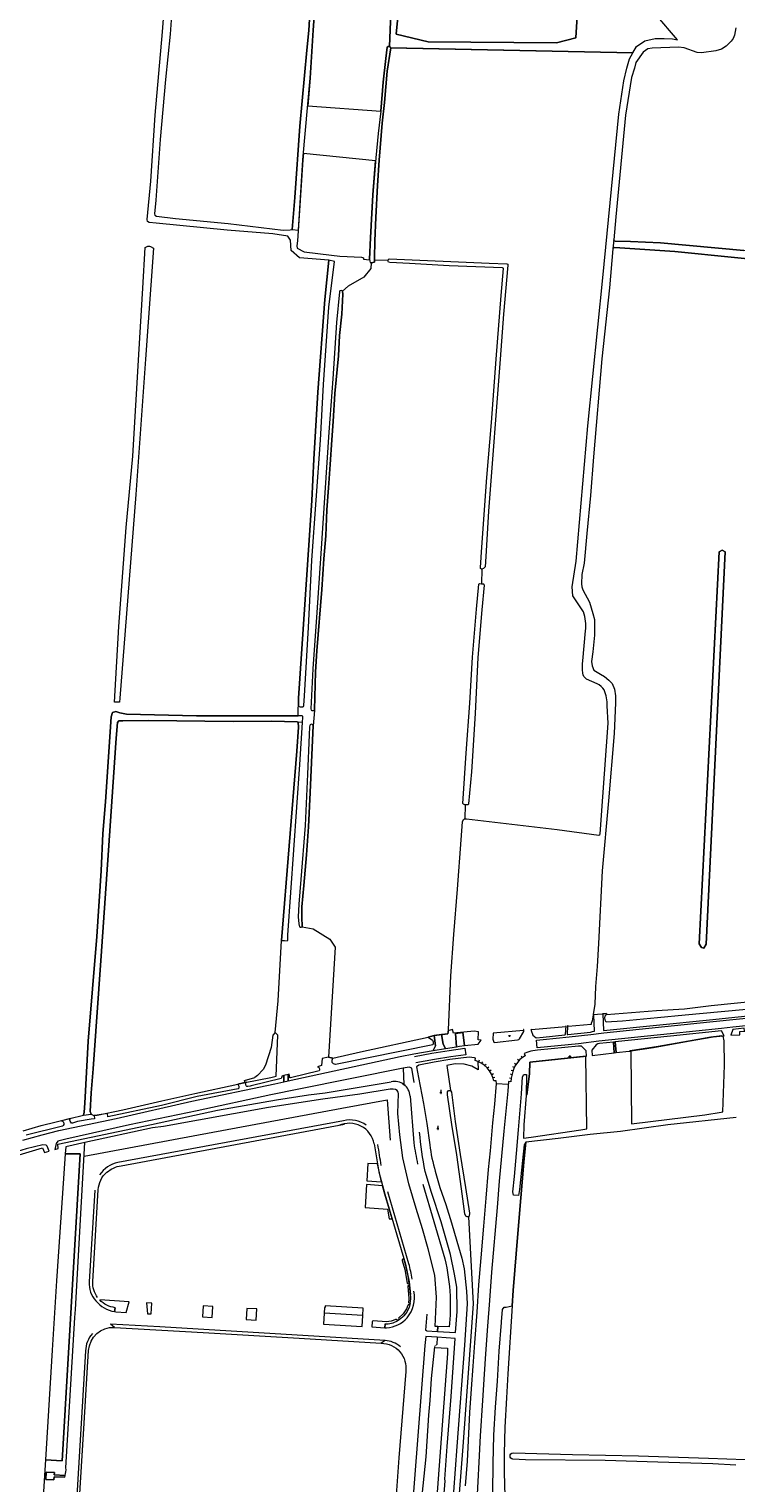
# Model space of a CAD drawing. Header units: metres. Extents: x 209813 to 223847, y 571801 to 587119.
# Tile 404 of 656: x 220894 to 221261, y 578401 to 579156. Entities that reach past the tile are written whole.
import ezdxf
from ezdxf.enums import TextEntityAlignment as Align

# ---------------------------------------------------------------- set-up
doc = ezdxf.new("R2010")
doc.units = ezdxf.units.M
for name, color, linetype, lineweight in [('B-RO-BV-GELEIDECONSTRUCTIE-G', 8, 'Continuous', 0), ('B-RO-GR-BEPLANTING_CULTUUR_BOSPLANTSOEN-GV', 8, 'Continuous', 0), ('B-RO-GR-BEPLANTING_CULTUUR_HEESTERS-GV', 8, 'Continuous', 0), ('B-RO-GR-BEPLANTING_CULTUUR_VASTE PLANTENVAK-GV', 8, 'Continuous', 0), ('B-RO-GR-BOUWLAND-GV', 8, 'Continuous', 0), ('B-RO-GR-GRAS-GV', 8, 'Continuous', 0), ('B-RO-GR-GROENVOORZIENING-GV', 8, 'Continuous', 0), ('B-RO-IE-MEUBILAIR_WATERWEGMEUBILAIR-S', 8, 'Continuous', 0), ('B-RO-IE-MEUBILAIR_WEGMEUBILAIR-S', 8, 'Continuous', 0), ('B-RO-KL-DATA_CAI-S', 8, 'Continuous', 0), ('B-RO-OG-TERREIN_CULTUURSCHEIDING-GV', 8, 'Continuous', 0), ('B-RO-OG-WATER_GREPPEL-GV', 8, 'Continuous', 0), ('B-RO-OG-WEG-GV', 8, 'Continuous', 0), ('B-RO-VH-VERHARDING_HALFVERHARDING_GRIND-GV', 8, 'Continuous', 0), ('B-RO-VH-VERHARDING_PUIN-GV', 8, 'Continuous', 0), ('B-RO-VH-VERHARDING_STRAATBAKSTEEN-GV', 8, 'Continuous', 0), ('B-RO-VH-VERHARDING_TEGEL-GV', 8, 'Continuous', 0), ('B-RO-VW-MARKERING-G', 8, 'Continuous', 0)]:
    doc.layers.add(name, color=color, linetype=linetype, lineweight=lineweight)
doc.styles.add('NLCS-ISO', font='txt')

# ---------------------------------------------------------------- blocks, each defined once
blk = doc.blocks.new('SIE-WEG_PAAL_RECLAMEBORD-SO')
at = {"color": 0, "linetype": 'ByBlock', "lineweight": 18}
blk.add_circle((0, 0), 1.5, dxfattribs=at)
at = {"color": 0, "linetype": 'ByBlock', "lineweight": 18, "style": 'NLCS-ISO'}
blk.add_text('rb', height=1.5, dxfattribs=at).set_placement((0, 0.1), align=Align.MIDDLE_CENTER)
blk = doc.blocks.new('SKL-DATA_SIGNAAL_CAIKAST-SO')
at = {"color": 0, "linetype": 'ByBlock', "lineweight": 18}
for points in [[(-2, 2), (2, 2), (2, 1.68), (-2, 1.68)], [(-2, 1.52), (2, 1.52), (2, -2), (-2, -2)]]:
    blk.add_lwpolyline(points, close=True, dxfattribs=at)
at = {"color": 0, "linetype": 'ByBlock', "lineweight": 18, "style": 'NLCS-ISO'}
blk.add_text('cai', height=1.5, dxfattribs=at).set_placement((0, 0), align=Align.MIDDLE_CENTER)
blk = doc.blocks.new('SIE-WATER_WATERSTANDMETER-SO')
h = blk.add_hatch(color=256)
h.dxf.hatch_style = 1
h.paths.add_polyline_path([(0, 5.2), (-0.5, 5.2), (-0.5, 4.7), (0, 4.7)])
h = blk.add_hatch(color=256)
h.dxf.hatch_style = 1
h.paths.add_polyline_path([(0, 4.2), (-0.5, 4.2), (-0.5, 3.8), (0, 3.8)])
h = blk.add_hatch(color=256)
h.dxf.hatch_style = 1
h.paths.add_polyline_path([(0, 3.3), (-0.5, 3.3), (-0.5, 2.8), (0, 2.8)])
h = blk.add_hatch(color=256)
h.dxf.hatch_style = 1
h.paths.add_polyline_path([(0, 2.3), (-0.5, 2.3), (-0.5, 1.9), (0, 1.9)])
h = blk.add_hatch(color=256)
h.dxf.hatch_style = 1
h.paths.add_polyline_path([(0, 1.4), (-0.5, 1.4), (-0.5, 0.9), (0, 0.9)])
h = blk.add_hatch(color=256)
h.dxf.hatch_style = 1
h.paths.add_polyline_path([(0, 0.4), (-0.5, 0.4), (-0.5, 0), (0, 0)])
h = blk.add_hatch(color=256)
h.dxf.hatch_style = 1
h.paths.add_polyline_path([(0.5, 5.6), (0, 5.6), (0, 5.2), (0.5, 5.2)])
h = blk.add_hatch(color=256)
h.dxf.hatch_style = 1
h.paths.add_polyline_path([(0.5, 4.7), (0, 4.7), (0, 4.2), (0.5, 4.2)])
h = blk.add_hatch(color=256)
h.dxf.hatch_style = 1
h.paths.add_polyline_path([(0.5, 3.8), (0, 3.8), (0, 3.3), (0.5, 3.3)])
h = blk.add_hatch(color=256)
h.dxf.hatch_style = 1
h.paths.add_polyline_path([(0.5, 2.8), (0, 2.8), (0, 2.3), (0.5, 2.3)])
h = blk.add_hatch(color=256)
h.dxf.hatch_style = 1
h.paths.add_polyline_path([(0.5, 1.9), (0, 1.9), (0, 1.4), (0.5, 1.4)])
h = blk.add_hatch(color=256)
h.dxf.hatch_style = 1
h.paths.add_polyline_path([(0.5, 0.9), (0, 0.9), (0, 0.4), (0.5, 0.4)])
h = blk.add_hatch(color=256)
h.dxf.hatch_style = 1
h.paths.add_polyline_path([(0, -0.5), (-0.5, -0.5), (-0.5, -1), (0, -1)])
h = blk.add_hatch(color=256)
h.dxf.hatch_style = 1
h.paths.add_polyline_path([(0, -1.4), (-0.5, -1.4), (-0.5, -1.9), (0, -1.9)])
h = blk.add_hatch(color=256)
h.dxf.hatch_style = 1
h.paths.add_polyline_path([(0, -2.4), (-0.5, -2.4), (-0.5, -2.9), (0, -2.9)])
h = blk.add_hatch(color=256)
h.dxf.hatch_style = 1
h.paths.add_polyline_path([(0.5, 0), (0, 0), (0, -0.5), (0.5, -0.5)])
h = blk.add_hatch(color=256)
h.dxf.hatch_style = 1
h.paths.add_polyline_path([(0.5, -1), (0, -1), (0, -1.4), (0.5, -1.4)])
h = blk.add_hatch(color=256)
h.dxf.hatch_style = 1
h.paths.add_polyline_path([(0.5, -1.9), (0, -1.9), (0, -2.4), (0.5, -2.4)])
blk.add_lwpolyline([(0.5, -2.8), (0.5, 5.6), (-0.5, 5.6), (-0.5, -2.8)])
for points in [[(0.5, 5.6), (0, 5.6), (0, 5.2), (0.5, 5.2)], [(0.5, 5.2), (0, 5.2), (0, 4.7), (0.5, 4.7)], [(0.5, 4.7), (0, 4.7), (0, 4.2), (0.5, 4.2)], [(0.5, 4.2), (0, 4.2), (0, 3.8), (0.5, 3.8)], [(0.5, 3.8), (0, 3.8), (0, 3.3), (0.5, 3.3)], [(0.5, 3.3), (0, 3.3), (0, 2.8), (0.5, 2.8)], [(0.5, 2.8), (0, 2.8), (0, 2.3), (0.5, 2.3)], [(0.5, 2.3), (0, 2.3), (0, 1.9), (0.5, 1.9)], [(0.5, 1.9), (0, 1.9), (0, 1.4), (0.5, 1.4)], [(0.5, 1.4), (0, 1.4), (0, 0.9), (0.5, 0.9)], [(0.5, 0.9), (0, 0.9), (0, 0.4), (0.5, 0.4)], [(0.5, 0.4), (0, 0.4), (0, 0), (0.5, 0)], [(0.5, 0), (0, 0), (0, -0.5), (0.5, -0.5)], [(0.5, -0.5), (0, -0.5), (0, -1), (0.5, -1)], [(0.5, -1), (0, -1), (0, -1.4), (0.5, -1.4)], [(0.5, -1.4), (0, -1.4), (0, -1.9), (0.5, -1.9)], [(0.5, -1.9), (0, -1.9), (0, -2.4), (0.5, -2.4)], [(0.5, -2.4), (0, -2.4), (0, -2.9), (0.5, -2.9)]]:
    blk.add_lwpolyline(points, close=True)
for centre, radius, start, end in [((-1.6, -0.1), 0.381, 16.8947, 163.1053), ((-0.1, -0.1), 0.381, 16.8947, 163.1053), ((1.4, -0.1), 0.381, 16.8947, 163.1053), ((-2.3, 0.1), 0.413, 196.8947, 343.1053), ((-0.8, 0.1), 0.391, 196.8947, 343.1053), ((0.7, 0.1), 0.391, 196.8947, 343.1053), ((2.2, 0.1), 0.413, 196.8947, 343.1053)]:
    blk.add_arc(centre, radius, start, end)

msp = doc.modelspace()

# ---------------------------------------------------------------- linework, layer by layer
at = {"layer": 'B-RO-BV-GELEIDECONSTRUCTIE-G', "flags": 128}
for points in [[(221127.546, 578619.699), (221127.908, 578620.506)], [(221129.242, 578618.799), (221129.686, 578619.561)], [(221130.75, 578617.693), (221131.347, 578618.368)], [(221146.124, 578618.755), (221146.873, 578618.265)], [(221147.771, 578620.954), (221148.465, 578620.35)], [(221149.58, 578622.536), (221150.131, 578621.865)], [(221132.153, 578616.456), (221132.742, 578616.991)], [(221133.359, 578614.841), (221134.065, 578615.403)], [(221134.399, 578613.007), (221135.192, 578613.387)], [(221135.036, 578611.329), (221135.971, 578611.577)], [(221143.485, 578611.192), (221144.31, 578611.085)], [(221143.876, 578613.202), (221144.712, 578612.988)], [(221144.416, 578615.252), (221145.257, 578614.951)], [(221145.12, 578617.043), (221145.934, 578616.661)]]:
    msp.add_lwpolyline(points, dxfattribs=at)
at = {"layer": 'B-RO-GR-BEPLANTING_CULTUUR_BOSPLANTSOEN-GV', "flags": 128}
for points in [[(221084.654, 579153.789), (221093.433, 579244.059), (221094.83, 579247.912), (221134.435, 579245.127), (221171.71, 579246.098), (221166.361, 579240.556), (221168.742, 579229.989), (221178.416, 579224.78), (221182.603, 579225.076), (221178.119, 579151.854), (221167.926, 579149.241), (221101.251, 579149.876)], [(220912.439, 578571.7), (220910.983, 578551.15), (220907.829, 578505.636), (220905.626, 578469.624), (220902.108, 578412.603), (220910.772, 578412.068), (220920.2, 578571.7)]]:
    msp.add_lwpolyline(points, close=True, dxfattribs=at)
msp.add_lwpolyline([(221083.839, 579216.727), (221081.067, 579147.458), (221081.54, 579147.255), (221081.728, 579146.665), (221207.798, 579144.074), (221209.62, 579147.325), (221213.976, 579150.344), (221219.339, 579151.529), (221224.037, 579151.614), (221228.276, 579151.39), (221231.036, 579150.821), (221219.724, 579164.037)], dxfattribs=at)
at = {"layer": 'B-RO-GR-BEPLANTING_CULTUUR_HEESTERS-GV', "flags": 128}
msp.add_lwpolyline([(220938.443, 578491.696), (220938.077, 578489.651), (220938.712, 578489.55), (220944.166, 578489.229), (220945.628, 578494.821), (220930.372, 578495.728)], dxfattribs=at)
for points in [[(220957.154, 578488.464), (220957.424, 578494.12), (220954.644, 578494.285), (220955.231, 578488.577)], [(220983.85, 578486.892), (220988.931, 578486.593), (220989.151, 578492.304), (220984.202, 578492.687)], [(221006.553, 578485.555), (221011.762, 578485.246), (221012.101, 578491.011), (221006.849, 578491.311)]]:
    msp.add_lwpolyline(points, close=True, dxfattribs=at)
at = {"layer": 'B-RO-GR-BEPLANTING_CULTUUR_VASTE PLANTENVAK-GV', "flags": 128}
msp.add_lwpolyline([(221067.229, 578487.547), (221067.461, 578491.394), (221047.741, 578492.578), (221047.694, 578491.842), (221047.352, 578491.823), (221047.184, 578488.774)], dxfattribs=at)
msp.add_lwpolyline([(221046.875, 578483.17), (221066.894, 578481.987), (221067.229, 578487.547), (221047.184, 578488.774)], close=True, dxfattribs=at)
at = {"layer": 'B-RO-GR-BOUWLAND-GV', "flags": 128}
for points in [[(220890.583, 578583.633), (220899.894, 578586.397), (220907.725, 578588.287), (220921.94, 578591.717), (220922.234, 578593.298), (220922.605, 578598.006), (220924.345, 578630.334), (220928.928, 578684.706), (220931.044, 578718.894), (220931.999, 578738.268), (220933.305, 578754.631), (220936.371, 578798.811), (220937.045, 578801.113), (220938.691, 578801.564), (220939.333, 578801.532), (220940.855, 578800.994), (220944.229, 578800.28), (220980.702, 578799.446), (221032.938, 578799.434), (221033.555, 578799.411), (221033.812, 578808.586), (221036.171, 578844.438), (221040.684, 578911.351), (221041.751, 578932.815), (221043.783, 578967.646), (221047.521, 579015.86), (221049.627, 579036.306), (221034.292, 579037.495), (221030.055, 579041.335), (221029.708, 579046.649), (221028.199, 579048.79), (221020.514, 579050.04), (220996.685, 579051.853), (220959.762, 579055.511), (220956.135, 579055.822), (220955.244, 579056.314), (220955.03, 579057.456), (220956.927, 579077.298), (220959.191, 579111.602), (220963.068, 579155.044), (220966.825, 579205.3)], [(220968.082, 579168.336), (220967.037, 579153.833), (220964.525, 579130.276), (220961.878, 579098.967), (220959.528, 579067.559), (220958.799, 579060.464), (220958.998, 579059.724), (220959.97, 579059.149), (220969.798, 579057.882), (220997.256, 579055.327), (221025.867, 579051.968), (221029.438, 579051.99), (221030.475, 579052.206), (221031.945, 579068.799), (221034.566, 579105.984), (221038.17, 579145.492), (221039.091, 579155.78), (221040.06, 579170.645)], [(221200.428, 579112.252), (221203.099, 579129.489), (221204.553, 579136.19), (221206.01, 579140.884), (221207.798, 579144.074), (221081.738, 579146.634), (221079.984, 579134.473), (221078.594, 579118.224), (221077.302, 579107.484), (221075.825, 579088.352), (221074.923, 579075.129), (221073.951, 579058.439), (221073.437, 579046.327), (221073.264, 579037.268), (221073.322, 579036.279), (221080.517, 579036.412), (221080.581, 579036.642), (221081.021, 579036.914), (221132.994, 579034.734), (221142.228, 579034.416), (221142.629, 579034.232), (221142.736, 579033.739), (221140.37, 579008.196), (221138.781, 578984.895), (221132.658, 578905.744), (221131.178, 578882.242), (221130.916, 578876.913), (221130.035, 578875.914), (221129.228, 578875.669), (221129.008, 578868.078), (221129.979, 578868.047), (221130.27, 578867.79), (221130.341, 578867.388), (221129.149, 578854.562), (221127.097, 578829.676), (221125.663, 578800.533), (221123.731, 578770.243), (221122.29, 578753.601), (221122.006, 578753.095), (221121.675, 578753.062), (221121.245, 578753.095), (221120.597, 578753.208)], [(221182.139, 578853.459), (221176.535, 578861.703), (221176.174, 578866.432), (221178.318, 578879.863), (221184.388, 578950.22), (221192.078, 579027.129), (221200.428, 579112.252)], [(221073.322, 579036.279), (221073.29, 579035.284), (221072.509, 579035.147), (221072.033, 579034.913), (221071.65, 579034.915), (221071.347, 579031.97), (221067.806, 579027.429), (221059.551, 579022.825), (221056.72, 579020.167), (221056.786, 579018.579), (221056.281, 579008.268), (221055.187, 578997.085), (221054.627, 578986.592), (221052.745, 578966.961), (221051.764, 578952.455), (221051.062, 578942.931), (221050.253, 578929.993), (221049.447, 578917.859), (221048.554, 578906.51), (221047.997, 578893.061), (221047.009, 578880.946), (221045.912, 578864.998), (221043.407, 578833.269), (221042.716, 578822.193), (221042.149, 578802.574), (221042.038, 578802.209), (221041.379, 578794.2), (221040.907, 578783.013), (221039.847, 578759.582), (221038.907, 578741.666), (221038.018, 578727.078), (221036.601, 578711.119), (221035.588, 578700.153), (221035.47, 578694.416), (221035.778, 578690.278), (221035.665, 578689.73), (221041.342, 578688.633), (221050.075, 578683.241), (221052.945, 578679.153), (221049.443, 578621.924), (221051.603, 578621.494), (221066.049, 578624.662), (221101.18, 578632.266), (221104.402, 578633.257), (221111.523, 578634.044), (221111.818, 578636.161), (221113.064, 578664.209), (221114.516, 578685.795), (221116.526, 578709.35), (221118.399, 578734.967), (221119.045, 578744.218), (221119.671, 578745.438), (221120.166, 578745.783), (221120.441, 578745.797), (221120.597, 578753.208), (221120.332, 578753.175), (221119.902, 578753.241), (221119.671, 578753.439), (221119.352, 578753.771), (221121.094, 578779.966), (221122.988, 578806.04), (221124.25, 578829.89), (221126.34, 578854.922), (221127.588, 578867.912), (221127.954, 578868.111), (221129.008, 578868.078)], [(221129.228, 578875.669), (221128.92, 578875.645), (221128.502, 578876.03), (221128.468, 578876.56), (221129.138, 578887.015), (221131.828, 578923.234), (221134.227, 578951.952), (221136.609, 578984.905), (221139.211, 579017.839), (221140.391, 579031.961), (221140.228, 579032.217), (221139.955, 579032.364), (221112.198, 579033.39), (221091.468, 579034.492), (221081.377, 579035.069), (221080.666, 579035.273), (221080.466, 579035.529), (221080.47, 579036.241), (221080.517, 579036.412)], [(221181.693, 578828.072), (221183.093, 578843.57)], [(221189.138, 578816.018), (221183.634, 578818.534)], [(221120.441, 578745.797), (221121.17, 578745.833), (221168.272, 578740.262), (221190.034, 578737.44), (221190.51, 578737.693), (221190.691, 578738.075), (221192.166, 578757.268), (221194.861, 578795.596), (221194.44, 578804.631)]]:
    msp.add_lwpolyline(points, dxfattribs=at)
msp.add_lwpolyline([(220952.823, 579021.759), (220953.953, 579042.893), (220955.484, 579043.552), (220956.231, 579043.529), (220956.781, 579043.45), (220958.374, 579042.603), (220954.185, 578984.91), (220949.184, 578914.391), (220943.558, 578843.773), (220940.917, 578808.546), (220940.608, 578806.538), (220938.057, 578806.517), (220940.361, 578845.825), (220944.094, 578897.315), (220947.538, 578934.402), (220950.692, 578987.208)], close=True, dxfattribs=at)
at = {"layer": 'B-RO-GR-BOUWLAND-GV'}
for points in [[(221183.093, 578843.57, 0.1015283), (221182.139, 578853.459)], [(221181.662, 578821.653, -0.045957), (221181.693, 578828.072)], [(221183.634, 578818.534, -0.2441965), (221181.662, 578821.653)], [(221192.814, 578812.834, 0.164733), (221189.138, 578816.018)], [(221194.44, 578804.631, 0.1050401), (221192.814, 578812.834)]]:
    msp.add_lwpolyline(points, format="xyb", dxfattribs=at)
at = {"layer": 'B-RO-GR-GRAS-GV', "flags": 128}
for points in [[(221094.83, 579247.912), (221093.433, 579244.059), (221084.654, 579153.789), (221101.251, 579149.876), (221167.926, 579149.241), (221178.119, 579151.854), (221182.603, 579225.076), (221178.416, 579224.78), (221168.742, 579229.989), (221166.361, 579240.556), (221171.71, 579246.098), (221134.435, 579245.127)], [(221083.839, 579216.727), (221083.681, 579216.726), (221077.846, 579217.429), (221065.721, 579219.073), (221055.185, 579221.203), (221052.085, 579221.546), (221050.334, 579221.518), (221049.567, 579221.375), (221049.127, 579221.049), (221048.87, 579220.722), (221045.923, 579207.07), (221044.805, 579198.172), (221043.75, 579187.358), (221041.362, 579155.784), (221039.939, 579130.896), (221038.628, 579116.55), (221076.549, 579113.719), (221077.786, 579128.828), (221079.158, 579141.082), (221079.952, 579147.008), (221080.446, 579147.407), (221081.067, 579147.458)], [(221036.358, 579091.704), (221036.01, 579088.441), (221033.349, 579046.286), (221032.958, 579043.668), (221033.141, 579042.483), (221036.732, 579040.695), (221050.956, 579038.892), (221055.203, 579038.389), (221066.495, 579037.865), (221067.516, 579037.422), (221067.605, 579036.803), (221070.793, 579036.455), (221070.783, 579036.761), (221071.256, 579047.943), (221072.492, 579070.305), (221073.811, 579087.941)], [(221255.723, 578884.585), (221245.801, 578680.657), (221244.664, 578678.623), (221243.486, 578678.938), (221242.229, 578680.922), (221252.68, 578884.651), (221254.268, 578885.577)], [(221206.986, 578587.28), (221245.144, 578592.01), (221253.635, 578593.391), (221254.624, 578593.448), (221255.386, 578617.81), (221255.254, 578630.409), (221254.648, 578632.875), (221249.459, 578632.323), (221236.469, 578630.003), (221218.45, 578626.819), (221206.611, 578625.055)], [(221183.184, 578622.4), (221154.173, 578619.387), (221153.894, 578613.19), (221152.628, 578602.277), (221152.171, 578602.028), (221150.967, 578586.719), (221150.831, 578579.846), (221154.819, 578580.364), (221180.671, 578584.151), (221183.746, 578584.733)]]:
    msp.add_lwpolyline(points, close=True, dxfattribs=at)
for points in [[(221261.264, 579157.018), (221260.678, 579153.347), (221259.864, 579151.56), (221258.834, 579150.213), (221256.224, 579147.595), (221253.785, 579146.072), (221250.855, 579145.064), (221243.447, 579144.153), (221241.2, 579144.311), (221234.501, 579146.697), (221231.519, 579146.945), (221217.779, 579146.593), (221215.474, 579146.184), (221213.07, 579144.461), (221209.239, 579139.079), (221208.569, 579136.066), (221206.98, 579131.273), (221203.82, 579111.698), (221198.855, 579058.791), (221197.772, 579046.869), (221197.882, 579046.554), (221198.465, 579046.222), (221206.525, 579045.96), (221222.039, 579045.238), (221265.521, 579041.241)], [(221287.033, 579035.007), (221260.64, 579037.758), (221229.528, 579040.775), (221198.41, 579042.804), (221197.916, 579042.679), (221197.35, 579042.228), (221195.51, 579021.983), (221191.622, 578984.961), (221187.23, 578933.98), (221185.634, 578913.914), (221183.791, 578894.193), (221182.483, 578878.736), (221181.16, 578872.874), (221180.945, 578868.016), (221181.22, 578866.505), (221181.683, 578864.909), (221185.185, 578858.484), (221186.971, 578852.597), (221187.733, 578849.464), (221187.73, 578841.267), (221186.938, 578832.691), (221186.288, 578827.654), (221186.539, 578825.399), (221187.432, 578823.063), (221190.941, 578821.078), (221192.967, 578819.764), (221195.291, 578817.908), (221196.973, 578816.167), (221198.146, 578813.239), (221198.728, 578809.783), (221198.718, 578806.162), (221198.037, 578790.295), (221195.083, 578755.265), (221191.852, 578718.836), (221189.924, 578681.01), (221189.252, 578669.06), (221188.364, 578658.739), (221187.87, 578649.488), (221187.04, 578644.115), (221193.947, 578644.554), (221193.984, 578644.11), (221219.992, 578646.13), (221234.54, 578647.099), (221248.494, 578648.775), (221274.141, 578651.346)], [(221021.564, 578634.77), (221023.123, 578651.172), (221025.014, 578682.51), (221032.928, 578781.034), (221033.706, 578793.532), (221033.621, 578796.046), (221033.152, 578796.259), (221019.975, 578796.557), (220999.721, 578796.369), (220955.817, 578796.985), (220942.324, 578796.848), (220940.27, 578796.711), (220939.585, 578795.889), (220938.946, 578787.783), (220934.734, 578727), (220933.414, 578707.076), (220931.311, 578677.083), (220926.924, 578615.839), (220925.938, 578603.38), (220925.407, 578593.698), (220925.855, 578592.229), (220927.005, 578591.718), (220927.564, 578591.666), (220929.101, 578591.702), (220942.345, 578594.47), (220962.683, 578599.209), (220979.806, 578603.065), (221002.305, 578607.83), (221006.014, 578608.691), (221005.754, 578609.741), (221011.062, 578611.333)], [(221006.014, 578608.691), (221019.334, 578611.297), (221022.254, 578611.991), (221022.978, 578633.304), (221021.564, 578634.77), (221020.351, 578633.291), (221019.525, 578626.974), (221016.647, 578617.747), (221015.324, 578615.564), (221012.414, 578612.488), (221011.062, 578611.333)], [(221261.556, 578590.507), (221225.962, 578586.827), (221201.345, 578583.23), (221185.58, 578581.706), (221168.91, 578579.671), (221152.099, 578577.729), (221151.057, 578567.39), (221147.96, 578530.341), (221145.426, 578500.589), (221144.917, 578492.615), (221142.76, 578457.294), (221141.966, 578444.753), (221141.093, 578429.592), (221140.746, 578415.938), (221140.734, 578406.198), (221141.051, 578393.604)], [(221145.446, 578416.158), (221176.406, 578415.385), (221210.644, 578414.657), (221247.076, 578413.479), (221266.08, 578412.751)], [(221261.379, 578409.85), (221249.355, 578410.543), (221220.778, 578411.402), (221193.272, 578412.277), (221151.817, 578412.507), (221145.327, 578412.89)]]:
    msp.add_lwpolyline(points, dxfattribs=at)
at = {"layer": 'B-RO-GR-GRAS-GV'}
msp.add_lwpolyline([(221145.327, 578412.89, -0.941554), (221145.446, 578416.158)], format="xyb", dxfattribs=at)
at = {"layer": 'B-RO-GR-GROENVOORZIENING-GV', "flags": 128}
for points in [[(221074.832, 578566.399), (221069.789, 578566.7), (221069.261, 578557.625), (221076.977, 578557.129)], [(221077.508, 578555.1), (221069.146, 578555.651), (221068.451, 578543.719), (221080.055, 578542.98), (221081.024, 578537.874), (221082.439, 578537.932), (221078.669, 578550.669)]]:
    msp.add_lwpolyline(points, close=True, dxfattribs=at)
at = {"layer": 'B-RO-GR-GROENVOORZIENING-GV'}
for points in [[(221088.113, 578516.887, 0.5566331), (221087.753, 578516.273)], [(221090.352, 578504.525, 0.4101177), (221090.905, 578504.145)], [(221091.018, 578503.194, 0.3509456), (221090.622, 578502.651)], [(221091.906, 578493.941, 0.0820381), (221092.093, 578498.586)], [(221091.162, 578493.193, 0.3625082), (221090.588, 578492.856)], [(221090.994, 578494.682, 0.4698992), (221091.351, 578494.156)], [(221072.653, 578484.778, 0.4064244), (221072.152, 578484.372)], [(221078.818, 578483.252, 0.1295688), (221085.339, 578484.883)], [(221084.212, 578485.495, -0.0838616), (221079.638, 578484.401)], [(221085.073, 578485.397, 0.350651), (221084.449, 578485.604)], [(221086.009, 578486.489, 0.3716071), (221085.878, 578485.985)]]:
    msp.add_lwpolyline(points, format="xyb", dxfattribs=at)
at = {"layer": 'B-RO-GR-GROENVOORZIENING-GV', "flags": 128}
for points in [[(221087.753, 578516.273), (221089.142, 578511.5), (221090.352, 578504.525)], [(221090.905, 578504.145), (221091.434, 578504.242), (221090.803, 578508.012), (221089.454, 578514.234), (221088.619, 578517.054), (221088.113, 578516.887)], [(221090.622, 578502.651), (221091.161, 578496.586), (221091.118, 578495.707), (221090.994, 578494.682)], [(221092.093, 578498.586), (221091.551, 578503.234), (221091.018, 578503.194)], [(221090.588, 578492.856), (221089.964, 578491.076), (221088.286, 578488.583), (221086.009, 578486.489)], [(221091.704, 578493.096), (221091.162, 578493.193)], [(221091.351, 578494.156), (221091.906, 578493.941)], [(221072.152, 578484.372), (221071.978, 578481.686), (221078.693, 578481.289), (221078.818, 578483.252)], [(221079.638, 578484.401), (221072.653, 578484.778)], [(221084.449, 578485.604), (221084.212, 578485.495)], [(221085.339, 578484.883), (221085.073, 578485.397)], [(221085.925, 578485.856), (221086.196, 578485.396)]]:
    msp.add_lwpolyline(points, dxfattribs=at)
at = {"layer": 'B-RO-OG-TERREIN_CULTUURSCHEIDING-GV', "flags": 128}
for points in [[(221100.549, 578488.323), (221099.902, 578479.933), (221100.333, 578479.905), (221100.305, 578479.636), (221106.109, 578479.314), (221106.266, 578481.847), (221104.946, 578481.889), (221105.524, 578497.103), (221104.65, 578508.675), (221101.314, 578522.34), (221098.251, 578532.676), (221094.929, 578543.334), (221091.207, 578556.129), (221088.095, 578569.518), (221086.47, 578581.625), (221085.442, 578592.685), (221085.848, 578603.083), (221085.687, 578603.814), (221085.125, 578604.656), (221084.306, 578605.134), (221083.066, 578605.304), (221081.515, 578605.22), (221065.664, 578602.649), (221046.529, 578600.057), (221018.102, 578595.716), (220963.515, 578585.901), (220957.818, 578585.205), (220922.677, 578577.5)], [(220922.256, 578570.468), (220979.02, 578581.015), (221056.332, 578595.448), (221079.857, 578599.725), (221081.495, 578578.708)], [(220917.488, 578486.584), (220917.739, 578490.785), (220920.835, 578546.755), (220922.677, 578577.5), (220912.695, 578575.311), (220912.439, 578571.7), (220920.2, 578571.7), (220910.772, 578412.068), (220902.108, 578412.603), (220900.921, 578393.354), (220903.469, 578394.05), (220906.788, 578395.598)], [(220912.819, 578408.494), (220917.488, 578486.584)], [(220912.227, 578403.556), (220906.652, 578403.831), (220906.509, 578402.245), (220902.323, 578402.413), (220902.547, 578406.189), (220906.8, 578405.935), (220906.672, 578404.76), (220912.45, 578404.406)]]:
    msp.add_lwpolyline(points, dxfattribs=at)
at = {"layer": 'B-RO-OG-TERREIN_CULTUURSCHEIDING-GV'}
msp.add_lwpolyline([(220912.45, 578404.406, 0.0687517), (220912.819, 578408.494)], format="xyb", dxfattribs=at)
at = {"layer": 'B-RO-OG-WATER_GREPPEL-GV', "flags": 128}
for points in [[(221040.06, 579170.645), (221039.091, 579155.78), (221038.17, 579145.492), (221034.566, 579105.984), (221031.945, 579068.799), (221030.475, 579052.206), (221033.704, 579051.913), (221036.06, 579088.441), (221039.939, 579130.896), (221041.362, 579155.784), (221043.75, 579187.358)], [(221035.933, 578795.956), (221036.109, 578798.634), (221035.955, 578799.092), (221035.828, 578799.257), (221035.645, 578799.331), (221032.938, 578799.434), (220980.702, 578799.446), (220944.229, 578800.28), (220940.855, 578800.994), (220939.333, 578801.532), (220938.691, 578801.564), (220937.045, 578801.113), (220936.371, 578798.811), (220933.305, 578754.631), (220931.999, 578738.268), (220931.044, 578718.894), (220928.928, 578684.706), (220924.345, 578630.334), (220922.605, 578598.006), (220922.234, 578593.298), (220921.94, 578591.717), (220925.855, 578592.229), (220925.407, 578593.698), (220925.938, 578603.38), (220926.924, 578615.839), (220931.311, 578677.083), (220933.414, 578707.076), (220934.734, 578727), (220938.946, 578787.783), (220939.585, 578795.889), (220940.27, 578796.711), (220942.324, 578796.848), (220955.817, 578796.985), (220999.721, 578796.369), (221019.975, 578796.557), (221033.152, 578796.259), (221033.621, 578796.046)]]:
    msp.add_lwpolyline(points, dxfattribs=at)
for points in [[(221073.322, 579036.279), (221073.264, 579037.268), (221073.437, 579046.327), (221073.951, 579058.439), (221074.923, 579075.129), (221075.825, 579088.352), (221077.302, 579107.484), (221078.594, 579118.224), (221079.984, 579134.473), (221081.738, 579146.634), (221081.54, 579147.255), (221081.067, 579147.458), (221080.446, 579147.407), (221079.952, 579147.008), (221079.158, 579141.082), (221077.786, 579128.828), (221076.549, 579113.719), (221075.252, 579102.148), (221073.933, 579089.565), (221072.492, 579070.305), (221071.256, 579047.943), (221070.783, 579036.761), (221070.815, 579035.739), (221071.067, 579035.063), (221071.541, 579034.915), (221072.033, 579034.913), (221072.509, 579035.147), (221073.29, 579035.284)], [(221197.35, 579042.228), (221197.916, 579042.679), (221198.41, 579042.804), (221229.528, 579040.775), (221260.64, 579037.758), (221284.898, 579035.23), (221285.529, 579039.045), (221277.841, 579039.781), (221265.521, 579041.241), (221222.039, 579045.238), (221206.525, 579045.96), (221198.465, 579046.222), (221197.882, 579046.554), (221197.772, 579046.869)], [(221049.627, 579036.306), (221047.521, 579015.86), (221043.783, 578967.646), (221041.751, 578932.815), (221040.684, 578911.351), (221036.171, 578844.438), (221033.812, 578808.586), (221033.774, 578805.102), (221033.867, 578804.608), (221034.157, 578804.278), (221034.694, 578804.108), (221035.744, 578804.034), (221036.092, 578804.16), (221036.384, 578804.323), (221036.506, 578804.687), (221036.838, 578809.743), (221038.935, 578845.298), (221040.802, 578880.26), (221045.158, 578942.779), (221046.789, 578971.65), (221049.618, 579011.815), (221052.492, 579035.553)], [(221056.72, 579020.167), (221056.466, 579020.424), (221055.9, 579020.445), (221055.48, 579020.41), (221055.206, 579020.284), (221055.058, 579019.81), (221053.614, 579003.937), (221051.577, 578974.615), (221049.511, 578946.826), (221045.453, 578883.873), (221043.282, 578853.055), (221041.263, 578823.788), (221040.125, 578803.003), (221040.359, 578802.418), (221040.796, 578802.179), (221041.636, 578802.102), (221042.038, 578802.209), (221042.149, 578802.574), (221042.716, 578822.193), (221043.407, 578833.269), (221045.912, 578864.998), (221047.009, 578880.946), (221047.997, 578893.061), (221048.554, 578906.51), (221049.447, 578917.859), (221050.253, 578929.993), (221051.062, 578942.931), (221051.764, 578952.455), (221052.745, 578966.961), (221054.627, 578986.592), (221055.187, 578997.085), (221056.281, 579008.268), (221056.786, 579018.579)], [(221245.801, 578680.657), (221255.723, 578884.585), (221254.268, 578885.577), (221252.68, 578884.651), (221242.229, 578680.922), (221243.486, 578678.938), (221244.664, 578678.623)], [(221028.163, 578682.762), (221028.259, 578684.098), (221028.257, 578685.448), (221034.495, 578774.024), (221035.933, 578795.956), (221033.621, 578796.046), (221033.706, 578793.532), (221032.928, 578781.034), (221025.014, 578682.51), (221026.446, 578682.643), (221027.814, 578682.418), (221028.052, 578682.508)], [(221035.665, 578689.73), (221035.778, 578690.278), (221035.47, 578694.416), (221035.588, 578700.153), (221036.601, 578711.119), (221038.018, 578727.078), (221038.907, 578741.666), (221039.847, 578759.582), (221040.907, 578783.013), (221041.379, 578794.2), (221041.127, 578794.858), (221040.708, 578795.006), (221040.251, 578794.953), (221039.904, 578794.791), (221039.682, 578794.317), (221039.442, 578793.606), (221039.368, 578789.555), (221038.486, 578769.079), (221037.174, 578742.455), (221034.978, 578714.229), (221033.932, 578701.42), (221033.591, 578694.961), (221033.884, 578691.199), (221034.223, 578689.628), (221034.679, 578689.461), (221035.153, 578689.477)]]:
    msp.add_lwpolyline(points, close=True, dxfattribs=at)
at = {"layer": 'B-RO-OG-WEG-GV', "flags": 128}
for points in [[(221202.29, 578640.675), (221193.926, 578640.169), (221193.489, 578640.751), (221193.198, 578642.207), (221193.344, 578643.371), (221193.984, 578644.11), (221193.947, 578644.554), (221192.052, 578644.395), (221192.542, 578635.716), (221247.617, 578641.426), (221295.608, 578646.308), (221298.979, 578647.106), (221300.733, 578649.271), (221300.591, 578653.564), (221299.745, 578653.513), (221299.671, 578651.983), (221299.269, 578650.517), (221297.737, 578650.149), (221295.583, 578650.033), (221274.359, 578647.388), (221234.95, 578643.749), (221220.58, 578642.301)], [(221173.785, 578638.23), (221173.581, 578633.806), (221173.897, 578633.68), (221185.663, 578634.941), (221186.657, 578635.293), (221187.7, 578635.368), (221187.428, 578644.006), (221187.02, 578643.972), (221186.584, 578640.829), (221186.068, 578639.451), (221186.017, 578639.006), (221174.071, 578637.846), (221174.036, 578638.254)], [(221103.774, 578625.423), (221105.046, 578627.891), (221104.402, 578633.257), (221101.18, 578632.266), (221103.417, 578630.847), (221103.913, 578629.835), (221103.884, 578628.907), (221103.677, 578628.418), (221052.96, 578618.052), (221051.969, 578618.387), (221051.377, 578619.124), (221051.359, 578620.309), (221051.603, 578621.494), (221049.443, 578621.924), (221046.022, 578621.255), (221045.783, 578617.683), (221043.681, 578616.938), (221044.246, 578616.771), (221044.573, 578616.404), (221044.788, 578615.509), (221044.786, 578615.199), (221044.529, 578614.798), (221029.691, 578611.254), (221029.344, 578611.256), (221029.235, 578611.366), (221028.849, 578613.091), (221028.458, 578612.985), (221028.366, 578609.625), (221086.709, 578622.211), (221093.834, 578623.72)], [(221113.899, 578636.297), (221112.236, 578635.83), (221111.818, 578636.161), (221111.523, 578634.044), (221108.119, 578633.704), (221108.983, 578628.767), (221110.286, 578626.503), (221116.04, 578627.366), (221115.436, 578634.311), (221119.316, 578634.723), (221120.194, 578627.938), (221127.172, 578628.764), (221128.883, 578630.767), (221127.278, 578630.897), (221127.504, 578635.085), (221125.246, 578635.399), (221114.457, 578634.334)], [(221135.109, 578634.475), (221134.932, 578631.223), (221135.426, 578629.739), (221135.72, 578629.642), (221147.655, 578630.963), (221148.454, 578631.148), (221148.815, 578631.515), (221150.999, 578635.278), (221151.061, 578636.315), (221150.847, 578636.296), (221150.834, 578635.857)], [(221172.401, 578633.54), (221172.745, 578633.745), (221172.984, 578638.156), (221172.788, 578638.138), (221172.867, 578637.736), (221154.944, 578636.092), (221154.906, 578636.473), (221154.839, 578635.843), (221155.7, 578633.423), (221157.44, 578632.045), (221160.989, 578632.319)], [(221198.534, 578629.887), (221199.044, 578624.378), (221205.876, 578625.047), (221206.301, 578625.009), (221206.313, 578625.435), (221220.984, 578627.655), (221236.63, 578630.416), (221248.278, 578632.5), (221254.036, 578633.275), (221254.079, 578632.844), (221255.199, 578632.958), (221253.928, 578635.704), (221227.325, 578632.841)], [(221265.601, 578636.946), (221259.801, 578636.362), (221258.681, 578633.308), (221263.415, 578633.52), (221263.377, 578635.254), (221268.203, 578635.464), (221268.225, 578634.951), (221277.386, 578635.5), (221277.179, 578638.113), (221267.936, 578637.181), (221268.203, 578635.741), (221265.75, 578635.606)], [(221186.575, 578622.82), (221198.081, 578624.258), (221197.587, 578629.79), (221190.321, 578629.044), (221189.585, 578628.818), (221188.624, 578628.277), (221186.443, 578625.581)], [(220860.502, 578561.228), (220860.066, 578562.669), (220900.682, 578574.733), (220901.609, 578572.376), (220904.034, 578573.063), (220902.955, 578575.641), (220902.582, 578576.132), (220900.789, 578576.36), (220892.146, 578574.205), (220873.853, 578568.809), (220860.889, 578565.15), (220859.656, 578564.259), (220858.113, 578561.705), (220857.971, 578560.013), (220860.64, 578560.769)]]:
    msp.add_lwpolyline(points, close=True, dxfattribs=at)
for points in [[(221134.821, 578395.678), (221135.014, 578410.705), (221135.491, 578425.341), (221136.214, 578439.956), (221137.256, 578453.565), (221138.147, 578469.159), (221139.421, 578484.022), (221139.379, 578484.26), (221139.913, 578490.696), (221140.716, 578491.966), (221141.855, 578492.04), (221144.917, 578492.615), (221145.426, 578500.589), (221147.96, 578530.341), (221151.057, 578567.39), (221152.099, 578577.729), (221151.151, 578576.298), (221150.274, 578568.296), (221148.781, 578553.079), (221148.261, 578550.005), (221145.711, 578550.205), (221145.368, 578551.882), (221146.17, 578559.831), (221147.14, 578571.898), (221148.201, 578584.237), (221149.718, 578602.826), (221150.365, 578611.702), (221151.004, 578612.906), (221152.485, 578612.915), (221152.171, 578602.028), (221152.628, 578602.277), (221153.894, 578613.19), (221154.173, 578619.387), (221183.613, 578622.444), (221183.417, 578625.254), (221180.932, 578627.676), (221179.454, 578627.664), (221158.169, 578625.547), (221155.781, 578625.291), (221154.598, 578625.051), (221153.056, 578624.575), (221151.26, 578623.765), (221151.753, 578622.636), (221150.26, 578621.777), (221149.015, 578620.753), (221147.669, 578619.209), (221146.347, 578617.188), (221145.797, 578616.015), (221145.253, 578614.494), (221144.455, 578611.04), (221144.215, 578609.193), (221143.026, 578609.304), (221142.652, 578604.216), (221140.574, 578583.466), (221138.22, 578557.433), (221137.057, 578543.703), (221134.265, 578510.153), (221133.125, 578495.441), (221132.107, 578482.028), (221131.125, 578467.73), (221130.34, 578457.113), (221129.461, 578443.447), (221128.337, 578425.078), (221127.562, 578411.298), (221127.056, 578401.291), (221126.444, 578387.93)], [(221127.153, 578619.693), (221125.62, 578620.28), (221125.94, 578621.416), (221125.344, 578621.594), (221122.502, 578621.999), (221112.534, 578620.688), (221104.37, 578619.32), (221096.359, 578617.765), (221095.134, 578616.903), (221096.214, 578611.336), (221098.749, 578597.825), (221100.544, 578587.536), (221102.027, 578576.303)], [(221120.688, 578399.107), (221121.645, 578411.905), (221122.339, 578426.227), (221122.991, 578437.267), (221123.743, 578449.424), (221124.621, 578461.207), (221125.452, 578473.465), (221126.687, 578489.406), (221127.663, 578503.631), (221128.783, 578517.647), (221130.119, 578534.004), (221131.349, 578548.556), (221132.68, 578563.472), (221133.624, 578573.234), (221134.915, 578587.81), (221135.846, 578597.477), (221136.746, 578608.301), (221136.573, 578609.706), (221135.372, 578609.571), (221134.862, 578611.395), (221134.215, 578613.067), (221133.228, 578614.767), (221132.023, 578616.38), (221130.24, 578617.918), (221128.885, 578618.865), (221127.453, 578619.578), (221127.153, 578619.693), (221127.226, 578615.3), (221123.898, 578617.188), (221119.963, 578618.35), (221115.272, 578618.424), (221110.923, 578617.615), (221112.929, 578604.571), (221113.324, 578603.802), (221115.346, 578588.464), (221117.811, 578571.27), (221120.625, 578554.256), (221122.781, 578540.852), (221122.599, 578539.313), (221122.189, 578538.99), (221124.608, 578493.646), (221123.166, 578471.983), (221119.193, 578419.548), (221116.568, 578384.003)], [(220890.426, 578578.843), (220900.396, 578581.543), (220909.099, 578583.73), (220938.978, 578590.133), (220978.283, 578599.07), (221021.506, 578608.145), (221026.117, 578609.14), (221026.135, 578612.355), (221025.114, 578612.078), (221025.112, 578611.714), (221025.018, 578611.24), (221024.724, 578610.821), (221009.191, 578606.952), (221008.607, 578606.9), (221007.511, 578606.705), (221006.854, 578606.708), (221006.545, 578607.038), (221006.419, 578607.349), (221006.438, 578607.68), (221006.243, 578608.52), (221006.783, 578608.869), (221002.305, 578607.83), (221002.732, 578606.831), (221002.829, 578605.876), (221002.484, 578605.546), (220981.127, 578601.412), (220962.569, 578596.871), (220934.644, 578590.958), (220934.469, 578592.726), (220929.101, 578591.702), (220927.566, 578591.666), (220927.654, 578589.858), (220925.927, 578589.765), (220918.884, 578588.536), (220916.201, 578587.664), (220915.639, 578587.657), (220915.275, 578588.06), (220915.004, 578588.609), (220914.879, 578589.176), (220914.881, 578589.577), (220915.105, 578589.985), (220910.404, 578588.895), (220910.771, 578588.83), (220911.189, 578588.481), (220911.479, 578588.115), (220911.64, 578587.347), (220911.638, 578586.891), (220911.435, 578586.472), (220911.054, 578586.109), (220892.117, 578581.414)], [(221088.222, 578616.162), (221034.032, 578605.257), (221019.458, 578602.398), (220980.991, 578593.972), (220945.814, 578586.688), (220912.81, 578579.358), (220908.51, 578578.286), (220907.731, 578577.054), (220906.948, 578573.886), (220908.721, 578574.44), (220908.638, 578576.64), (220957.288, 578587.009), (220991.725, 578594.422), (221022.314, 578599.77), (221039.004, 578602.337), (221047.69, 578603.314), (221082.038, 578609.149)], [(221094.033, 578608.824), (221092.703, 578616.136), (221091.392, 578616.8), (221088.222, 578616.162), (221088.597, 578607.744), (221089.206, 578607.242)], [(221087.868, 578608.228), (221088.597, 578607.744)], [(221122.189, 578538.99), (221122.003, 578538.844), (221121.595, 578538.865), (221120.903, 578539.217), (221120.35, 578540.402), (221118.626, 578553.397), (221116.143, 578571.161), (221113.525, 578587.008), (221111.292, 578602.396), (221111.331, 578603.986), (221111.797, 578604.645), (221112.796, 578604.58)], [(221091.828, 578601.653), (221093.766, 578577.378)], [(221112.169, 578481.661), (221106.266, 578481.847), (221106.109, 578479.314), (221115.51, 578478.793), (221116.293, 578489.75), (221116.107, 578502.39), (221114.994, 578509.103), (221112.936, 578519.321), (221107.97, 578536.298), (221102.973, 578551.58), (221099.696, 578562.471)], [(221104.93, 578562.611), (221107.347, 578554.106), (221110.374, 578545.272), (221113.402, 578535.879), (221116.216, 578526.223), (221118.798, 578517.438), (221119.976, 578511.975), (221121.246, 578500.292), (221121.603, 578493.659), (221120.174, 578472.195), (221116.18, 578419.486), (221113.573, 578384.178)], [(221098.499, 578555.925), (221109.937, 578517.154)], [(221105.923, 578476.296), (221099.998, 578476.688), (221099.517, 578472.065), (221092.161, 578378.164)], [(221108.28, 578379.708), (221110.087, 578401.668), (221109.921, 578402.622), (221111.127, 578419.527), (221113.125, 578445.437), (221115.287, 578475.677), (221105.923, 578476.296), (221105.687, 578472.484), (221105.397, 578472.274)], [(221098.135, 578394.04), (221100.147, 578414.195), (221101.529, 578435.804), (221102.299, 578443.432), (221102.987, 578454.796), (221104.729, 578471.298), (221104.803, 578471.483)], [(221104.699, 578471.011), (221111.384, 578470.6), (221111.252, 578467.916), (221104.808, 578381.675), (221103.729, 578361.324)], [(221104.837, 578471.555), (221104.803, 578471.483)], [(221104.998, 578471.83), (221105.118, 578471.99)]]:
    msp.add_lwpolyline(points, dxfattribs=at)
at = {"layer": 'B-RO-OG-WEG-GV'}
for points in [[(221099.696, 578562.471, -0.0247188), (221096.787, 578582.988)], [(221093.766, 578577.378, 0.01884), (221095.779, 578566.39)], [(221102.027, 578576.303, 0.0352701), (221104.93, 578562.611)], [(221109.937, 578517.154, -0.0461592), (221112.624, 578497.938)], [(221112.624, 578497.938, -0.0353275), (221112.169, 578481.661)]]:
    msp.add_lwpolyline(points, format="xyb", dxfattribs=at)
msp.add_arc((221083.771, 578601.283), 8.066, 2.632606, 103.132403, dxfattribs=at)
at = {"layer": 'B-RO-VH-VERHARDING_HALFVERHARDING_GRIND-GV', "flags": 128}
msp.add_lwpolyline([(221197.587, 578629.79), (221198.081, 578624.258), (221199.044, 578624.378), (221198.534, 578629.887)], close=True, dxfattribs=at)
at = {"layer": 'B-RO-VH-VERHARDING_PUIN-GV', "flags": 128}
msp.add_lwpolyline([(221026.117, 578609.14), (221028.366, 578609.625), (221028.458, 578612.985), (221026.135, 578612.355)], close=True, dxfattribs=at)
at = {"layer": 'B-RO-VH-VERHARDING_STRAATBAKSTEEN-GV', "flags": 128}
for points in [[(221103.774, 578625.423), (221110.286, 578626.503), (221108.983, 578628.767), (221108.119, 578633.704), (221104.402, 578633.257), (221105.046, 578627.891)], [(221117.568, 578627.576), (221120.194, 578627.938), (221119.316, 578634.723), (221115.436, 578634.311), (221116.04, 578627.366)]]:
    msp.add_lwpolyline(points, close=True, dxfattribs=at)
at = {"layer": 'B-RO-VH-VERHARDING_TEGEL-GV', "flags": 128}
for points in [[(221057.201, 578588.917), (220939.839, 578567.109)], [(220941.591, 578565.432), (221057.671, 578587.117)], [(221073.176, 578576.855), (221075.608, 578562.356), (221078.669, 578550.669), (221089.454, 578514.234), (221091.322, 578505.204), (221092.093, 578498.586)], [(220927.849, 578552.731), (220924.9, 578505.118)], [(220926.809, 578505.26), (220929.64, 578552.994)], [(221091.202, 578514.525), (221080.319, 578551.952)], [(220938.077, 578489.651), (220938.443, 578491.696)], [(221091.906, 578493.941), (221091.704, 578493.096)], [(220938.115, 578481.432), (220936.016, 578483.206)], [(221078.789, 578474.646), (220961.594, 578481.774), (220936.016, 578483.206)], [(220938.115, 578481.432), (220984.229, 578478.731), (221034.097, 578475.771), (221076.865, 578473.167)], [(221078.818, 578483.252), (221078.693, 578481.289), (221079.642, 578481.228)], [(221086.196, 578485.396), (221085.339, 578484.883)], [(221078.789, 578474.646), (221076.865, 578473.167)], [(220923.001, 578469.28), (220910.306, 578257.423)], [(220912.43, 578266.357), (220915.276, 578313.578), (220917.476, 578351.668), (220919.573, 578386.613), (220922.242, 578431.661), (220924.567, 578469.382)], [(221089.58, 578458.525), (221086.011, 578413.608), (221083.516, 578379.691)]]:
    msp.add_lwpolyline(points, dxfattribs=at)
at = {"layer": 'B-RO-VH-VERHARDING_TEGEL-GV'}
for points in [[(221069.024, 578586.58, 0.2099854), (221057.201, 578588.917)], [(221076.856, 578565.567, -0.013718), (221075.123, 578576.577)], [(220939.839, 578567.109, 0.1950603), (220930.332, 578560.781)], [(220934.037, 578562.069, -0.1473637), (220941.591, 578565.432)], [(220929.64, 578552.994, -0.2096521), (220934.037, 578562.069)], [(221092.951, 578506.592, 0.0278656), (221091.202, 578514.525)], [(220924.9, 578505.118, 0.1953853), (220928.319, 578495.223)], [(220929.282, 578497.03, -0.1777773), (220926.809, 578505.26)], [(221090.292, 578486.418, 0.2335746), (221093.787, 578500.304)], [(220928.319, 578495.223, 0.172837), (220938.077, 578489.651)], [(220938.443, 578491.696, -0.1749281), (220930.372, 578495.728)], [(221091.704, 578493.096, -0.0958374), (221089.33, 578488.252)], [(220924.567, 578469.382, -0.412372), (220938.115, 578481.432)], [(221079.642, 578481.228, 0.1958479), (221090.292, 578486.418)], [(221089.33, 578488.252, -0.0804955), (221086.196, 578485.396)], [(220926.627, 578478.25, 0.1872477), (220923.001, 578469.28)], [(221086.807, 578471.359, 0.1639584), (221078.789, 578474.646)], [(221076.865, 578473.167, -0.4550575), (221089.58, 578458.525)]]:
    msp.add_lwpolyline(points, format="xyb", dxfattribs=at)
at = {"layer": 'B-RO-VH-VERHARDING_TEGEL-GV', "flags": 128}
msp.add_lwpolyline([(220912.227, 578403.556), (220912.45, 578404.406), (220906.672, 578404.76), (220906.8, 578405.935), (220902.547, 578406.189), (220902.323, 578402.413), (220906.509, 578402.245), (220906.652, 578403.831)], close=True, dxfattribs=at)
at = {"layer": 'B-RO-VH-VERHARDING_TEGEL-GV'}
msp.add_arc((221060.201, 578574.376), 13.21, 10.817948, 114.591559, dxfattribs=at)
at = {"layer": 'B-RO-VW-MARKERING-G', "flags": 128}
for points in [[(221303.778, 578641.998), (221259.667, 578637.554), (221253.87, 578636.905), (221227.2, 578634.034), (221190.081, 578630.226), (221179.39, 578628.864), (221158.035, 578626.74), (221157.574, 578630.852), (221161.099, 578631.124), (221174.57, 578632.545), (221185.931, 578633.763), (221192.582, 578634.513), (221247.74, 578640.232), (221295.808, 578645.122)], [(221094.11, 578622.31), (221103.137, 578623.968), (221112.18, 578625.385), (221120.361, 578626.576), (221120.779, 578623.176), (221112.954, 578622.037), (221104.543, 578620.71), (221094.808, 578618.948)], [(221136.746, 578608.301), (221142.914, 578607.96)]]:
    msp.add_lwpolyline(points, dxfattribs=at)

# ---------------------------------------------------------------- block references
at = {"layer": 'B-RO-IE-MEUBILAIR_WATERWEGMEUBILAIR-S', "xscale": 0.2, "yscale": 0.2, "zscale": 0.2}
for p in [(221107.906, 578603.588), (221106.324, 578584.919)]:
    msp.add_blockref('SIE-WATER_WATERSTANDMETER-SO', p, dxfattribs=at)
at = {"layer": 'B-RO-IE-MEUBILAIR_WEGMEUBILAIR-S', "xscale": 0.2, "yscale": 0.2, "zscale": 0.2}
msp.add_blockref('SIE-WEG_PAAL_RECLAMEBORD-SO', (221143.52, 578632.95), dxfattribs=at)
at = {"layer": 'B-RO-KL-DATA_CAI-S', "xscale": 0.2, "yscale": 0.2, "zscale": 0.2}
msp.add_blockref('SKL-DATA_SIGNAAL_CAIKAST-SO', (221174.927, 578622.124), dxfattribs=at)

doc.saveas('drawing.dxf')
